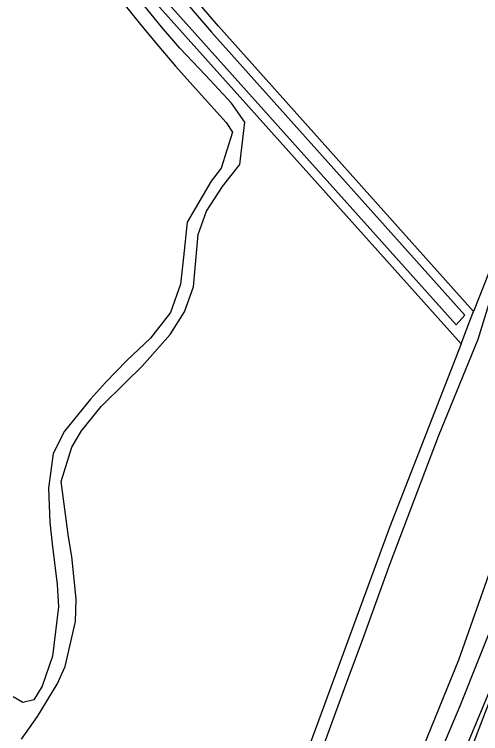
# Model space of a CAD drawing. Extents: x 162074 to 163034, y 381824 to 382557.
# Drawn here: x 162909.6 to 162972.1, y 382294 to 382390.5 of the extents above; entities that cross this region are included whole.
import ezdxf

# ---------------------------------------------------------------- set-up
doc = ezdxf.new("R2010")
doc.units = 0
for name, color, linetype in [('IMGEO_Berm_groen', 7, 'Continuous'), ('IMGEO_Loofbos', 7, 'Continuous'), ('IMGEO_Voetpad_gesloten', 7, 'Continuous'), ('IMGEO_Voetpad_open', 7, 'Continuous'), ('IMGEO_Waterloop', 7, 'Continuous')]:
    doc.layers.add(name, color=color, linetype=linetype)

msp = doc.modelspace()

# ---------------------------------------------------------------- linework, layer by layer
at = {"layer": 'IMGEO_Berm_groen'}
msp.add_lwpolyline([(163009.463, 382441.916), (163003.169, 382405.357), (162992.284, 382357.026), (162984.389, 382328.919), (162975.788, 382304.752), (162968.808, 382286.538), (162960.761, 382268.931), (162951.471, 382250), (162946.499, 382240.293), (162935.836, 382222.613), (162931.089, 382215.57), (162929.737, 382213.563), (162926.945, 382208.831), (162905.804, 382178.355)], dxfattribs=at)
at = {"layer": 'IMGEO_Loofbos'}
for points in [[(162853.081, 382476.525), (162852.7, 382476.293), (162852.271, 382475.347), (162856.797, 382469.531), (162859.711, 382466.525), (162864.39, 382462.443), (162869.329, 382458.387), (162871.083, 382456.665), (162894.842, 382430.802), (162908.615, 382415.495), (162911.412, 382411.931), (162925.979, 382394.93), (162969.515, 382346.286)], [(162971.197, 382350.603), (162936.968, 382388.904), (162914.96, 382414.511), (162911.245, 382417.924), (162873.778, 382459.114), (162863.549, 382467.838), (162859.013, 382472.228), (162855.282, 382476.997), (162854.8, 382477.115)], [(162920.308, 382210.566), (162927.039, 382220.169), (162941.092, 382243.667), (162944.627, 382250), (162956.799, 382274.275), (162963.955, 382290.894), (162969.218, 382303.881), (162976.764, 382325.307), (162982.193, 382343.106), (162986.049, 382356.464), (162989.459, 382370.819), (162998.355, 382413.783)]]:
    msp.add_lwpolyline(points, dxfattribs=at)
at = {"layer": 'IMGEO_Voetpad_gesloten'}
for points in [[(162981.182, 382399.534), (162980.344, 382389.491), (162976.876, 382376.274), (162975.46, 382368.288), (162973.268, 382355.919), (162971.197, 382350.603)], [(162923.193, 382393.329), (162926.512, 382389.135), (162928.474, 382386.733), (162931.218, 382383.517), (162934.299, 382380.103), (162938.027, 382375.971), (162938.845, 382374.652), (162937.332, 382369.856), (162936.021, 382368.111), (162932.773, 382362.61), (162932.298, 382357.914), (162931.872, 382354.254), (162930.555, 382350.466), (162927.881, 382347.052), (162924.687, 382344.02), (162921.851, 382341.068), (162919.834, 382338.823), (162916.333, 382334.559), (162914.832, 382331.572), (162914.177, 382326.919), (162914.357, 382322.345), (162914.674, 382319.433), (162915.339, 382313.979), (162915.512, 382310.987), (162914.743, 382304.37), (162913.319, 382300.344), (162912.222, 382298.495), (162910.749, 382298.143), (162909.455, 382298.887)], [(162982.428, 382393.752), (162981.49, 382387.093), (162978.065, 382373.373), (162977.454, 382370.716), (162975.341, 382358.476), (162971.773, 382346.867), (162966.462, 382333.853), (162959.956, 382316.729), (162956.305, 382306.572), (162954.336, 382301.333), (162950.188, 382289.937)], [(162910.562, 382293.235), (162912.709, 382296.248), (162915.346, 382300.594), (162916.409, 382302.956), (162917.809, 382308.99), (162917.918, 382312.01), (162917.306, 382317.744), (162916.886, 382320.352), (162915.893, 382327.813), (162917.313, 382332.414), (162918.634, 382334.614), (162921.236, 382337.849), (162924.493, 382341.099), (162926.743, 382343.268), (162930.513, 382347.517), (162932.422, 382350.578), (162933.631, 382353.911), (162934.276, 382360.92), (162935.391, 382364.074), (162937.503, 382367.371), (162939.867, 382370.355), (162940.512, 382376.032), (162938.748, 382378.569), (162935.255, 382382.343), (162931.808, 382385.952), (162929.346, 382388.815), (162926.58, 382392.217)], [(162969.515, 382346.286), (162970.563, 382348.977), (162970.707, 382349.346), (162971.197, 382350.603)], [(162969.515, 382346.286), (162959.909, 382321.623), (162947.55, 382287.89)]]:
    msp.add_lwpolyline(points, dxfattribs=at)
at = {"layer": 'IMGEO_Voetpad_open'}
msp.add_arc((162584.815, 382448.206), 419.418, 332.8016, 338.45559, dxfattribs=at)
at = {"layer": 'IMGEO_Waterloop'}
for points in [[(162854.851, 382476.33), (162858.454, 382471.725), (162863.044, 382467.282), (162873.255, 382458.574), (162910.253, 382417.899), (162914.438, 382413.273), (162936.064, 382388.111), (162970.021, 382350.114), (162968.852, 382348.831), (162926.884, 382395.722), (162912.923, 382412.015), (162908.742, 382416.476), (162895.397, 382431.307), (162871.623, 382457.187)], [(162994.251, 382448.974), (162998.667, 382428.337), (163000.196, 382423.666), (163000.875, 382419.675), (163000.068, 382413.008), (162995.227, 382387.912), (162988.433, 382357.849), (162974.421, 382310.46), (162969.325, 382297.636), (162955.992, 382266.044), (162931.618, 382221.798), (162918.54, 382203.454), (162892.722, 382168.464)], [(162910.026, 382185.333), (162923.062, 382203.846), (162934.76, 382221.447), (162938.115, 382226.798), (162950.695, 382249.292), (162959.187, 382266.607), (162961.799, 382271.914), (162975.365, 382304.579), (162975.992, 382306.224), (162984.75, 382331.723), (162985.811, 382335.46), (162989.378, 382348.581), (163001.225, 382400.343), (163008.614, 382441.447), (163008.773, 382448.889)]]:
    msp.add_lwpolyline(points, dxfattribs=at)

doc.saveas('drawing.dxf')
